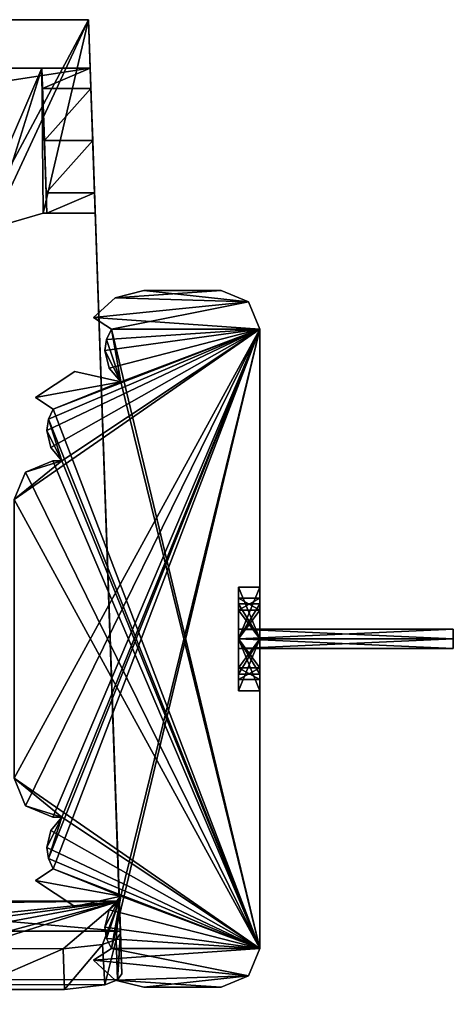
# Model space of a CAD drawing. Header units: millimetres. Extents: x -294 to 294, y -42 to 416.
# Tile 364 of 364: x 272 to 294, y 363 to 414. Entities that reach past the tile are written whole.
import ezdxf

# ---------------------------------------------------------------- set-up
doc = ezdxf.new("R2010")
doc.units = ezdxf.units.MM
doc.header["$LTSCALE"] = 65.185185
for name, color, linetype in [('2720', 7, 'CONTINUOUS'), ('2750', 7, 'CONTINUOUS'), ('2752', 7, 'CONTINUOUS'), ('2753', 7, 'CONTINUOUS'), ('2761', 7, 'CONTINUOUS'), ('2778', 7, 'CONTINUOUS'), ('2779', 7, 'CONTINUOUS'), ('2780', 7, 'CONTINUOUS'), ('2781', 7, 'CONTINUOUS'), ('2782', 7, 'CONTINUOUS'), ('2840', 7, 'CONTINUOUS'), ('2841', 7, 'CONTINUOUS'), ('2842', 7, 'CONTINUOUS'), ('2843', 7, 'CONTINUOUS'), ('2844', 7, 'CONTINUOUS'), ('2860', 7, 'CONTINUOUS'), ('3390', 7, 'CONTINUOUS'), ('3391', 7, 'CONTINUOUS'), ('3392', 7, 'CONTINUOUS'), ('3393', 7, 'CONTINUOUS'), ('3394', 7, 'CONTINUOUS'), ('3395', 7, 'CONTINUOUS'), ('3396', 7, 'CONTINUOUS'), ('3397', 7, 'CONTINUOUS'), ('3419', 7, 'CONTINUOUS'), ('3420', 7, 'CONTINUOUS'), ('3421', 7, 'CONTINUOUS'), ('3422', 7, 'CONTINUOUS'), ('3423', 7, 'CONTINUOUS'), ('3424', 7, 'CONTINUOUS'), ('3425', 7, 'CONTINUOUS'), ('3426', 7, 'CONTINUOUS'), ('3427', 7, 'CONTINUOUS'), ('3428', 7, 'CONTINUOUS'), ('3429', 7, 'CONTINUOUS'), ('3430', 7, 'CONTINUOUS'), ('3431', 7, 'CONTINUOUS'), ('3432', 7, 'CONTINUOUS'), ('3433', 7, 'CONTINUOUS'), ('3434', 7, 'CONTINUOUS'), ('3435', 7, 'CONTINUOUS'), ('3436', 7, 'CONTINUOUS'), ('3437', 7, 'CONTINUOUS'), ('3438', 7, 'CONTINUOUS'), ('3439', 7, 'CONTINUOUS'), ('3440', 7, 'CONTINUOUS'), ('3441', 7, 'CONTINUOUS'), ('3442', 7, 'CONTINUOUS'), ('3443', 7, 'CONTINUOUS'), ('3444', 7, 'CONTINUOUS'), ('3445', 7, 'CONTINUOUS'), ('3446', 7, 'CONTINUOUS'), ('3447', 7, 'CONTINUOUS'), ('3448', 7, 'CONTINUOUS'), ('3449', 7, 'CONTINUOUS'), ('3450', 7, 'CONTINUOUS'), ('3451', 7, 'CONTINUOUS'), ('3452', 7, 'CONTINUOUS'), ('3453', 7, 'CONTINUOUS')]:
    doc.layers.add(name, color=color, linetype=linetype)

msp = doc.modelspace()

# ---------------------------------------------------------------- linework, layer by layer
at = {"layer": '2720', "linetype": 'Continuous'}
for points in [[(272.737, 411.5, -359.237), (268.3, 411.5, -359.237), (268.3, 401.179, -359.597), (272.737, 411.5, -359.237)], [(270.144, 403.236, -359.525), (272.737, 411.5, -359.237), (268.3, 401.179, -359.597), (270.144, 403.236, -359.525)], [(272.8, 404, -359.498), (272.737, 411.5, -359.237), (270.144, 403.236, -359.525), (272.8, 404, -359.498)], [(272.998, 404, -359.498), (272.737, 411.5, -359.237), (272.8, 404, -359.498), (272.998, 404, -359.498)]]:
    msp.add_3dface(points, dxfattribs=at)
at = {"layer": '2750', "linetype": 'Continuous'}
for points in [[(275.237, 411.5, -6.291), (0, 411.5, -7.252), (245.139, 411.5, -17.736), (275.237, 411.5, -6.291)], [(266, 411.5, -31.453), (275.237, 411.5, -6.291), (245.139, 411.5, -17.736), (266, 411.5, -31.453)], [(268.3, 411.5, -57.5), (275.237, 411.5, -6.291), (266, 411.5, -31.453), (268.3, 411.5, -57.5)], [(268.3, 411.5, -359.237), (272.737, 411.5, -359.237), (268.3, 411.5, -259.5), (268.3, 411.5, -359.237)], [(272.737, 411.5, -359.237), (272.737, 411.5, -319.5), (268.3, 411.5, -57.5), (272.737, 411.5, -359.237)], [(268.3, 411.5, -259.5), (272.737, 411.5, -359.237), (268.3, 411.5, -142.5), (268.3, 411.5, -259.5)], [(268.3, 411.5, -142.5), (272.737, 411.5, -359.237), (268.3, 411.5, -57.5), (268.3, 411.5, -142.5)], [(275.237, 411.5, -319.5), (275.237, 411.5, -6.291), (268.3, 411.5, -57.5), (275.237, 411.5, -319.5)], [(272.737, 411.5, -319.5), (275.237, 411.5, -319.5), (268.3, 411.5, -57.5), (272.737, 411.5, -319.5)]]:
    msp.add_3dface(points, dxfattribs=at)
at = {"layer": '2752', "linetype": 'Continuous'}
for points in [[(0, 411.5, -7.252), (275.237, 411.5, -6.291), (0, 369.18, -5.775), (0, 411.5, -7.252)], [(0, 369.18, -5.775), (275.237, 411.5, -6.291), (276.74, 368.446, -4.782), (0, 369.18, -5.775)]]:
    msp.add_3dface(points, dxfattribs=at)
at = {"layer": '2753', "linetype": 'Continuous'}
for points in [[(0, 369.18, -5.775), (276.74, 368.446, -4.782), (0, 365.545, -19.34), (0, 369.18, -5.775)], [(0, 365.545, -19.34), (276.74, 368.446, -4.782), (239.58, 364.671, -19.371), (0, 365.545, -19.34)], [(239.58, 364.671, -19.371), (276.74, 368.446, -4.782), (244.799, 364.139, -21.288), (239.58, 364.671, -19.371)], [(244.799, 364.139, -21.288), (276.74, 368.446, -4.782), (248.243, 363.122, -25.035), (244.799, 364.139, -21.288)], [(248.243, 363.122, -25.035), (276.74, 368.446, -4.782), (266.898, 365.784, -14.849), (248.243, 363.122, -25.035)], [(266.898, 365.784, -14.849), (276.74, 368.446, -4.782), (268.99, 366.007, -13.99), (266.898, 365.784, -14.849)], [(268.99, 366.007, -13.99), (276.74, 368.446, -4.782), (273.834, 365.994, -13.973), (268.99, 366.007, -13.99)], [(273.834, 365.994, -13.973), (276.74, 368.446, -4.782), (275.877, 366.206, -13.154), (273.834, 365.994, -13.973)], [(275.877, 366.206, -13.154), (276.74, 368.446, -4.782), (276.572, 366.475, -12.139), (275.877, 366.206, -13.154)], [(276.572, 366.475, -12.139), (276.74, 368.446, -4.782), (276.798, 366.787, -10.973), (276.572, 366.475, -12.139)]]:
    msp.add_3dface(points, dxfattribs=at)
at = {"layer": '2761', "linetype": 'Continuous'}
for points in [[(275.149, 414, -361.649), (268.3, 401.179, -362.097), (253.151, 414, -361.649), (275.149, 414, -361.649)], [(270.144, 403.236, -362.025), (268.3, 401.179, -362.097), (275.149, 414, -361.649), (270.144, 403.236, -362.025)], [(272.8, 404, -361.998), (270.144, 403.236, -362.025), (275.149, 414, -361.649), (272.8, 404, -361.998)], [(275.498, 404, -361.998), (272.8, 404, -361.998), (275.149, 414, -361.649), (275.498, 404, -361.998)]]:
    msp.add_3dface(points, dxfattribs=at)
at = {"layer": '2778', "linetype": 'Continuous'}
for points in [[(-275.149, 414, -4.351), (275.149, 414, -4.351), (-241.158, 414, -19.149), (-275.149, 414, -4.351)], [(-241.158, 414, -19.149), (275.149, 414, -4.351), (241.158, 414, -19.149), (-241.158, 414, -19.149)], [(241.158, 414, -19.149), (275.149, 414, -4.351), (249.644, 414, -22.666), (241.158, 414, -19.149)], [(275.149, 414, -4.351), (253.151, 414, -31.142), (249.644, 414, -22.666), (275.149, 414, -4.351)], [(275.149, 414, -361.649), (253.151, 414, -361.649), (256.559, 414, -350.1), (275.149, 414, -361.649)], [(253.151, 414, -176.3), (253.151, 414, -31.142), (275.149, 414, -4.351), (253.151, 414, -176.3)], [(253.151, 414, -176.3), (275.149, 414, -4.351), (256.559, 414, -176.3), (253.151, 414, -176.3)], [(275.149, 414, -361.649), (256.559, 414, -350.1), (275.149, 414, -4.351), (275.149, 414, -361.649)], [(256.559, 414, -350.1), (256.559, 414, -346.7), (275.149, 414, -4.351), (256.559, 414, -350.1)], [(275.149, 414, -4.351), (256.559, 414, -346.7), (256.559, 414, -307.5), (275.149, 414, -4.351)], [(256.559, 414, -264.9), (256.559, 414, -261.5), (275.149, 414, -4.351), (256.559, 414, -264.9)], [(256.559, 414, -264.9), (275.149, 414, -4.351), (256.559, 414, -304.1), (256.559, 414, -264.9)], [(275.149, 414, -4.351), (256.559, 414, -261.5), (256.559, 414, -222.3), (275.149, 414, -4.351)], [(256.559, 414, -176.3), (275.149, 414, -4.351), (256.559, 414, -179.7), (256.559, 414, -176.3)], [(256.559, 414, -179.7), (275.149, 414, -4.351), (256.559, 414, -218.9), (256.559, 414, -179.7)], [(256.559, 414, -218.9), (275.149, 414, -4.351), (256.559, 414, -222.3), (256.559, 414, -218.9)], [(256.559, 414, -304.1), (275.149, 414, -4.351), (256.559, 414, -307.5), (256.559, 414, -304.1)]]:
    msp.add_3dface(points, dxfattribs=at)
at = {"layer": '2779', "linetype": 'Continuous'}
for points in [[(-275.149, 414, -4.351), (-276.794, 366.908, -2.706), (276.794, 366.908, -2.706), (-275.149, 414, -4.351)], [(275.149, 414, -4.351), (-275.149, 414, -4.351), (276.794, 366.908, -2.706), (275.149, 414, -4.351)]]:
    msp.add_3dface(points, dxfattribs=at)
at = {"layer": '2780', "linetype": 'Continuous'}
for points in [[(275.237, 411.5, -6.291), (275.237, 411.5, -319.5), (275.149, 414, -4.351), (275.237, 411.5, -6.291)], [(276.74, 368.446, -4.782), (275.237, 411.5, -6.291), (275.149, 414, -4.351), (276.74, 368.446, -4.782)], [(275.237, 411.5, -319.5), (275.149, 414, -361.649), (275.149, 414, -4.351), (275.237, 411.5, -319.5)], [(275.149, 414, -361.649), (275.237, 411.5, -319.5), (275.273, 410.452, -322.562), (275.149, 414, -361.649)], [(276.74, 368.446, -4.782), (275.149, 414, -4.351), (276.794, 366.908, -2.706), (276.74, 368.446, -4.782)], [(275.498, 404, -361.998), (275.149, 414, -361.649), (275.498, 404, -329.182), (275.498, 404, -361.998)], [(275.498, 404, -329.182), (275.149, 414, -361.649), (275.273, 410.452, -322.562), (275.498, 404, -329.182)], [(275.367, 407.75, -324.341), (275.498, 404, -329.182), (275.273, 410.452, -322.562), (275.367, 407.75, -324.341)], [(275.462, 405.048, -326.12), (275.498, 404, -329.182), (275.367, 407.75, -324.341), (275.462, 405.048, -326.12)], [(276.798, 366.787, -10.973), (276.74, 368.446, -4.782), (276.871, 364.693, -10.973), (276.798, 366.787, -10.973)], [(276.74, 368.446, -4.782), (276.794, 366.908, -2.706), (276.871, 364.693, -10.973), (276.74, 368.446, -4.782)]]:
    msp.add_3dface(points, dxfattribs=at)
at = {"layer": '2781', "linetype": 'Continuous'}
for points in [[(275.877, 366.206, -13.154), (276.572, 366.475, -12.139), (275.993, 364.12, -13.112), (275.877, 366.206, -13.154)], [(275.993, 364.12, -13.112), (276.572, 366.475, -12.139), (276.645, 364.38, -12.14), (275.993, 364.12, -13.112)], [(276.572, 366.475, -12.139), (276.798, 366.787, -10.973), (276.645, 364.38, -12.14), (276.572, 366.475, -12.139)], [(276.798, 366.787, -10.973), (276.871, 364.693, -10.973), (276.645, 364.38, -12.14), (276.798, 366.787, -10.973)], [(273.834, 365.994, -13.973), (275.877, 366.206, -13.154), (273.908, 363.889, -13.972), (273.834, 365.994, -13.973)], [(273.908, 363.889, -13.972), (275.877, 366.206, -13.154), (275.993, 364.12, -13.112), (273.908, 363.889, -13.972)]]:
    msp.add_3dface(points, dxfattribs=at)
at = {"layer": '2782', "linetype": 'Continuous'}
for points in [[(268.99, 366.007, -13.99), (273.834, 365.994, -13.973), (268.99, 363.885, -13.99), (268.99, 366.007, -13.99)], [(273.834, 365.994, -13.973), (273.908, 363.889, -13.972), (268.99, 363.885, -13.99), (273.834, 365.994, -13.973)]]:
    msp.add_3dface(points, dxfattribs=at)
at = {"layer": '2840', "linetype": 'Continuous'}
for points in [[(272.8, 404, -359.498), (270.144, 403.236, -359.525), (272.8, 404, -361.998), (272.8, 404, -359.498)], [(270.144, 403.236, -359.525), (270.144, 403.236, -362.025), (272.8, 404, -361.998), (270.144, 403.236, -359.525)]]:
    msp.add_3dface(points, dxfattribs=at)
at = {"layer": '2841', "linetype": 'Continuous'}
for points in [[(272.998, 404, -359.498), (272.8, 404, -359.498), (272.8, 404, -361.998), (272.998, 404, -359.498)], [(272.998, 404, -359.498), (272.8, 404, -361.998), (275.498, 404, -329.182), (272.998, 404, -359.498)], [(272.8, 404, -361.998), (275.498, 404, -361.998), (275.498, 404, -329.182), (272.8, 404, -361.998)], [(272.998, 404, -359.498), (275.498, 404, -329.182), (272.998, 404, -329.182), (272.998, 404, -359.498)]]:
    msp.add_3dface(points, dxfattribs=at)
at = {"layer": '2842', "linetype": 'Continuous'}
for points in [[(272.737, 411.5, -359.237), (272.998, 404, -359.498), (272.998, 404, -329.182), (272.737, 411.5, -359.237)], [(272.737, 411.5, -319.5), (272.737, 411.5, -359.237), (272.773, 410.452, -322.562), (272.737, 411.5, -319.5)], [(272.737, 411.5, -359.237), (272.998, 404, -329.182), (272.962, 405.048, -326.12), (272.737, 411.5, -359.237)], [(272.867, 407.75, -324.341), (272.737, 411.5, -359.237), (272.962, 405.048, -326.12), (272.867, 407.75, -324.341)], [(272.737, 411.5, -359.237), (272.867, 407.75, -324.341), (272.773, 410.452, -322.562), (272.737, 411.5, -359.237)]]:
    msp.add_3dface(points, dxfattribs=at)
at = {"layer": '2843', "linetype": 'Continuous'}
for points in [[(275.367, 407.75, -324.341), (272.867, 407.75, -324.341), (272.962, 405.048, -326.12), (275.367, 407.75, -324.341)], [(275.462, 405.048, -326.12), (275.367, 407.75, -324.341), (272.962, 405.048, -326.12), (275.462, 405.048, -326.12)], [(272.998, 404, -329.182), (275.462, 405.048, -326.12), (272.962, 405.048, -326.12), (272.998, 404, -329.182)], [(275.498, 404, -329.182), (275.462, 405.048, -326.12), (272.998, 404, -329.182), (275.498, 404, -329.182)]]:
    msp.add_3dface(points, dxfattribs=at)
at = {"layer": '2844', "linetype": 'Continuous'}
for points in [[(275.237, 411.5, -319.5), (272.737, 411.5, -319.5), (272.773, 410.452, -322.562), (275.237, 411.5, -319.5)], [(275.273, 410.452, -322.562), (275.237, 411.5, -319.5), (272.773, 410.452, -322.562), (275.273, 410.452, -322.562)], [(272.867, 407.75, -324.341), (275.273, 410.452, -322.562), (272.773, 410.452, -322.562), (272.867, 407.75, -324.341)], [(275.367, 407.75, -324.341), (275.273, 410.452, -322.562), (272.867, 407.75, -324.341), (275.367, 407.75, -324.341)]]:
    msp.add_3dface(points, dxfattribs=at)
at = {"layer": '2860', "linetype": 'Continuous'}
for points in [[(276.794, 366.908, -2.706), (-276.794, 366.908, -2.706), (276.645, 364.38, -12.14), (276.794, 366.908, -2.706)], [(-276.794, 366.908, -2.706), (273.908, 363.889, -13.972), (275.993, 364.12, -13.112), (-276.794, 366.908, -2.706)], [(273.908, 363.889, -13.972), (-276.794, 366.908, -2.706), (268.99, 363.885, -13.99), (273.908, 363.889, -13.972)], [(-276.794, 366.908, -2.706), (275.993, 364.12, -13.112), (276.645, 364.38, -12.14), (-276.794, 366.908, -2.706)], [(276.871, 364.693, -10.973), (276.794, 366.908, -2.706), (276.645, 364.38, -12.14), (276.871, 364.693, -10.973)]]:
    msp.add_3dface(points, dxfattribs=at)
at = {"layer": '3390', "linetype": 'Continuous'}
for points in [[(278, 400, -17), (276.53, 399.629, -17), (282, 400, -17), (278, 400, -17)], [(282, 400, -17), (276.53, 399.629, -17), (283.414, 399.414, -17), (282, 400, -17)], [(276.53, 399.629, -17), (275.411, 398.605, -17), (283.414, 399.414, -17), (276.53, 399.629, -17)], [(275.411, 398.605, -17), (276.33, 398, -17), (283.414, 399.414, -17), (275.411, 398.605, -17)], [(283.414, 399.414, -17), (276.33, 398, -17), (284, 398, -17), (283.414, 399.414, -17)], [(271.3, 374.8, -17), (271.886, 373.386, -17), (284, 398, -17), (271.3, 374.8, -17)], [(271.3, 389.2, -17), (271.3, 374.8, -17), (284, 398, -17), (271.3, 389.2, -17)], [(273.768, 391.2, -17), (271.3, 389.2, -17), (284, 398, -17), (273.768, 391.2, -17)], [(271.886, 373.386, -17), (273.3, 372.8, -17), (284, 398, -17), (271.886, 373.386, -17)], [(273, 392.776, -17), (273.202, 391.899, -17), (284, 398, -17), (273, 392.776, -17)], [(273.084, 393.35, -17), (273, 392.776, -17), (284, 398, -17), (273.084, 393.35, -17)], [(273.084, 370.65, -17), (273.33, 370.124, -17), (284, 398, -17), (273.084, 370.65, -17)], [(273.768, 372.8, -17), (273.084, 370.65, -17), (284, 398, -17), (273.768, 372.8, -17)], [(273.33, 393.876, -17), (273.084, 393.35, -17), (284, 398, -17), (273.33, 393.876, -17)], [(273.202, 391.899, -17), (273.768, 391.2, -17), (284, 398, -17), (273.202, 391.899, -17)], [(273.3, 372.8, -17), (273.768, 372.8, -17), (284, 398, -17), (273.3, 372.8, -17)], [(273.33, 370.124, -17), (276.824, 368.717, -17), (284, 398, -17), (273.33, 370.124, -17)], [(276.824, 395.283, -17), (273.33, 393.876, -17), (284, 398, -17), (276.824, 395.283, -17)], [(276, 396.9, -17), (276.218, 395.993, -17), (284, 398, -17), (276, 396.9, -17)], [(276.084, 397.474, -17), (276, 396.9, -17), (284, 398, -17), (276.084, 397.474, -17)], [(276.33, 398, -17), (276.084, 397.474, -17), (284, 398, -17), (276.33, 398, -17)], [(276.218, 395.993, -17), (276.824, 395.283, -17), (284, 398, -17), (276.218, 395.993, -17)], [(276.824, 368.717, -17), (276.33, 366, -17), (284, 398, -17), (276.824, 368.717, -17)], [(284, 398, -17), (276.33, 366, -17), (284, 366, -17), (284, 398, -17)], [(274.446, 395.826, -17), (272.411, 394.481, -17), (276.824, 395.283, -17), (274.446, 395.826, -17)], [(272.411, 394.481, -17), (273.33, 393.876, -17), (276.824, 395.283, -17), (272.411, 394.481, -17)], [(271.886, 390.614, -17), (271.3, 389.2, -17), (273.768, 391.2, -17), (271.886, 390.614, -17)], [(273.3, 391.2, -17), (271.886, 390.614, -17), (273.768, 391.2, -17), (273.3, 391.2, -17)], [(273, 371.224, -17), (273.084, 370.65, -17), (273.768, 372.8, -17), (273, 371.224, -17)], [(273.202, 372.101, -17), (273, 371.224, -17), (273.768, 372.8, -17), (273.202, 372.101, -17)], [(272.411, 369.519, -17), (276.824, 368.717, -17), (273.33, 370.124, -17), (272.411, 369.519, -17)], [(274.446, 368.174, -17), (276.824, 368.717, -17), (272.411, 369.519, -17), (274.446, 368.174, -17)], [(276, 367.1, -17), (276.084, 366.526, -17), (276.824, 368.717, -17), (276, 367.1, -17)], [(276.218, 368.007, -17), (276, 367.1, -17), (276.824, 368.717, -17), (276.218, 368.007, -17)], [(276.084, 366.526, -17), (276.33, 366, -17), (276.824, 368.717, -17), (276.084, 366.526, -17)], [(276.33, 366, -17), (275.411, 365.395, -17), (284, 366, -17), (276.33, 366, -17)], [(284, 366, -17), (275.411, 365.395, -17), (283.414, 364.586, -17), (284, 366, -17)], [(283.414, 364.586, -17), (275.411, 365.395, -17), (276.53, 364.371, -17), (283.414, 364.586, -17)], [(278, 364, -17), (283.414, 364.586, -17), (276.53, 364.371, -17), (278, 364, -17)], [(282, 364, -17), (283.414, 364.586, -17), (278, 364, -17), (282, 364, -17)]]:
    msp.add_3dface(points, dxfattribs=at)
at = {"layer": '3391', "linetype": 'Continuous'}
for points in [[(275.411, 365.395, -17), (276.33, 366, -17), (276.33, 366, -317), (275.411, 365.395, -17)], [(275.411, 365.395, -317), (275.411, 365.395, -17), (276.33, 366, -317), (275.411, 365.395, -317)]]:
    msp.add_3dface(points, dxfattribs=at)
at = {"layer": '3392', "linetype": 'Continuous'}
for points in [[(276.218, 368.007, -17), (276.824, 368.717, -17), (276.218, 368.007, -317), (276.218, 368.007, -17)], [(276.218, 368.007, -317), (276.824, 368.717, -17), (276.824, 368.717, -317), (276.218, 368.007, -317)], [(276, 367.1, -17), (276.218, 368.007, -17), (276, 367.1, -317), (276, 367.1, -17)], [(276, 367.1, -317), (276.218, 368.007, -17), (276.218, 368.007, -317), (276, 367.1, -317)], [(276.084, 366.526, -17), (276, 367.1, -17), (276.084, 366.526, -317), (276.084, 366.526, -17)], [(276.084, 366.526, -317), (276, 367.1, -17), (276, 367.1, -317), (276.084, 366.526, -317)], [(276.33, 366, -17), (276.084, 366.526, -17), (276.33, 366, -317), (276.33, 366, -17)], [(276.33, 366, -317), (276.084, 366.526, -17), (276.084, 366.526, -317), (276.33, 366, -317)]]:
    msp.add_3dface(points, dxfattribs=at)
at = {"layer": '3393', "linetype": 'Continuous'}
for points in [[(274.446, 368.174, -17), (272.411, 369.519, -17), (274.446, 368.174, -317), (274.446, 368.174, -17)], [(272.411, 369.519, -17), (272.411, 369.519, -317), (274.446, 368.174, -317), (272.411, 369.519, -17)], [(276.824, 368.717, -17), (274.446, 368.174, -17), (276.824, 368.717, -317), (276.824, 368.717, -17)], [(276.824, 368.717, -317), (274.446, 368.174, -17), (274.446, 368.174, -317), (276.824, 368.717, -317)]]:
    msp.add_3dface(points, dxfattribs=at)
at = {"layer": '3394', "linetype": 'Continuous'}
for points in [[(272.411, 369.519, -17), (273.33, 370.124, -17), (273.33, 370.124, -317), (272.411, 369.519, -17)], [(272.411, 369.519, -317), (272.411, 369.519, -17), (273.33, 370.124, -317), (272.411, 369.519, -317)]]:
    msp.add_3dface(points, dxfattribs=at)
at = {"layer": '3395', "linetype": 'Continuous'}
for points in [[(273.202, 372.101, -17), (273.768, 372.8, -17), (273.202, 372.101, -317), (273.202, 372.101, -17)], [(273.768, 372.8, -17), (273.768, 372.8, -317), (273.202, 372.101, -317), (273.768, 372.8, -17)], [(273, 371.224, -17), (273.202, 372.101, -17), (273, 371.224, -317), (273, 371.224, -17)], [(273, 371.224, -317), (273.202, 372.101, -17), (273.202, 372.101, -317), (273, 371.224, -317)], [(273.084, 370.65, -17), (273, 371.224, -17), (273.084, 370.65, -317), (273.084, 370.65, -17)], [(273.084, 370.65, -317), (273, 371.224, -17), (273, 371.224, -317), (273.084, 370.65, -317)], [(273.33, 370.124, -17), (273.084, 370.65, -17), (273.33, 370.124, -317), (273.33, 370.124, -17)], [(273.33, 370.124, -317), (273.084, 370.65, -17), (273.084, 370.65, -317), (273.33, 370.124, -317)]]:
    msp.add_3dface(points, dxfattribs=at)
at = {"layer": '3396', "linetype": 'Continuous'}
for points in [[(273.768, 372.8, -17), (273.3, 372.8, -17), (273.3, 372.8, -317), (273.768, 372.8, -17)], [(273.768, 372.8, -317), (273.768, 372.8, -17), (273.3, 372.8, -317), (273.768, 372.8, -317)]]:
    msp.add_3dface(points, dxfattribs=at)
at = {"layer": '3397', "linetype": 'Continuous'}
for points in [[(271.886, 373.386, -17), (271.3, 374.8, -17), (271.886, 373.386, -317), (271.886, 373.386, -17)], [(271.3, 374.8, -17), (271.3, 374.8, -317), (271.886, 373.386, -317), (271.3, 374.8, -17)], [(273.3, 372.8, -17), (271.886, 373.386, -17), (273.3, 372.8, -317), (273.3, 372.8, -17)], [(273.3, 372.8, -317), (271.886, 373.386, -17), (271.886, 373.386, -317), (273.3, 372.8, -317)]]:
    msp.add_3dface(points, dxfattribs=at)
at = {"layer": '3419', "linetype": 'Continuous'}
for points in [[(278, 400, -317), (283.414, 399.414, -317), (276.53, 399.629, -317), (278, 400, -317)], [(282, 400, -317), (283.414, 399.414, -317), (278, 400, -317), (282, 400, -317)], [(276.53, 399.629, -317), (283.414, 399.414, -317), (275.411, 398.605, -317), (276.53, 399.629, -317)], [(283.414, 399.414, -317), (284, 398, -317), (275.411, 398.605, -317), (283.414, 399.414, -317)], [(275.411, 398.605, -317), (284, 398, -317), (276.33, 398, -317), (275.411, 398.605, -317)], [(276.084, 397.474, -317), (276.33, 398, -317), (276.824, 395.283, -317), (276.084, 397.474, -317)], [(284, 398, -317), (284, 366, -317), (276.33, 398, -317), (284, 398, -317)], [(276.33, 398, -317), (284, 366, -317), (276.824, 395.283, -317), (276.33, 398, -317)], [(276, 396.9, -317), (276.084, 397.474, -317), (276.824, 395.283, -317), (276, 396.9, -317)], [(276.218, 395.993, -317), (276, 396.9, -317), (276.824, 395.283, -317), (276.218, 395.993, -317)], [(274.446, 395.826, -317), (276.824, 395.283, -317), (272.411, 394.481, -317), (274.446, 395.826, -317)], [(272.411, 394.481, -317), (276.824, 395.283, -317), (273.33, 393.876, -317), (272.411, 394.481, -317)], [(276.824, 395.283, -317), (284, 366, -317), (273.33, 393.876, -317), (276.824, 395.283, -317)], [(273.33, 393.876, -317), (284, 366, -317), (273.084, 393.35, -317), (273.33, 393.876, -317)], [(273, 392.776, -317), (273.084, 393.35, -317), (273.768, 391.2, -317), (273, 392.776, -317)], [(273.084, 393.35, -317), (284, 366, -317), (273.768, 391.2, -317), (273.084, 393.35, -317)], [(273.202, 391.899, -317), (273, 392.776, -317), (273.768, 391.2, -317), (273.202, 391.899, -317)], [(273.3, 391.2, -317), (284, 366, -317), (271.886, 390.614, -317), (273.3, 391.2, -317)], [(273.768, 391.2, -317), (284, 366, -317), (273.3, 391.2, -317), (273.768, 391.2, -317)], [(284, 366, -317), (271.3, 389.2, -317), (271.886, 390.614, -317), (284, 366, -317)], [(271.3, 374.8, -317), (271.3, 389.2, -317), (284, 366, -317), (271.3, 374.8, -317)], [(271.3, 374.8, -317), (273.768, 372.8, -317), (271.886, 373.386, -317), (271.3, 374.8, -317)], [(273.768, 372.8, -317), (271.3, 374.8, -317), (284, 366, -317), (273.768, 372.8, -317)], [(273.768, 372.8, -317), (273.3, 372.8, -317), (271.886, 373.386, -317), (273.768, 372.8, -317)], [(273.202, 372.101, -317), (273.768, 372.8, -317), (284, 366, -317), (273.202, 372.101, -317)], [(273, 371.224, -317), (273.202, 372.101, -317), (284, 366, -317), (273, 371.224, -317)], [(273.084, 370.65, -317), (273, 371.224, -317), (284, 366, -317), (273.084, 370.65, -317)], [(273.33, 370.124, -317), (273.084, 370.65, -317), (284, 366, -317), (273.33, 370.124, -317)], [(276.824, 368.717, -317), (272.411, 369.519, -317), (273.33, 370.124, -317), (276.824, 368.717, -317)], [(276.824, 368.717, -317), (273.33, 370.124, -317), (284, 366, -317), (276.824, 368.717, -317)], [(272.411, 369.519, -317), (276.824, 368.717, -317), (274.446, 368.174, -317), (272.411, 369.519, -317)], [(276.218, 368.007, -317), (276.824, 368.717, -317), (284, 366, -317), (276.218, 368.007, -317)], [(276, 367.1, -317), (276.218, 368.007, -317), (284, 366, -317), (276, 367.1, -317)], [(276.084, 366.526, -317), (276, 367.1, -317), (284, 366, -317), (276.084, 366.526, -317)], [(276.33, 366, -317), (276.084, 366.526, -317), (284, 366, -317), (276.33, 366, -317)], [(275.411, 365.395, -317), (276.33, 366, -317), (283.414, 364.586, -317), (275.411, 365.395, -317)], [(276.33, 366, -317), (284, 366, -317), (283.414, 364.586, -317), (276.33, 366, -317)], [(276.53, 364.371, -317), (275.411, 365.395, -317), (283.414, 364.586, -317), (276.53, 364.371, -317)], [(282, 364, -317), (276.53, 364.371, -317), (283.414, 364.586, -317), (282, 364, -317)], [(278, 364, -317), (276.53, 364.371, -317), (282, 364, -317), (278, 364, -317)]]:
    msp.add_3dface(points, dxfattribs=at)
at = {"layer": '3420', "linetype": 'Continuous'}
for points in [[(284, 398, -17), (284, 366, -17), (284, 380.18, -40.953), (284, 398, -17)], [(284, 398, -317), (284, 398, -17), (284, 384.1, -254), (284, 398, -317)], [(284, 398, -17), (284, 382, -221.9), (284, 384.685, -223.451), (284, 398, -17)], [(284, 382, -221.9), (284, 398, -17), (284, 384.684, -70.55), (284, 382, -221.9)], [(284, 384.684, -226.55), (284, 398, -17), (284, 384.685, -223.451), (284, 384.684, -226.55)], [(284, 398, -17), (284, 384.684, -226.55), (284, 383.485, -248.515), (284, 398, -17)], [(284, 382, -39.9), (284, 398, -17), (284, 380.18, -40.953), (284, 382, -39.9)], [(284, 398, -17), (284, 382, -39.9), (284, 383.818, -40.948), (284, 398, -17)], [(284, 383.82, -43.047), (284, 398, -17), (284, 383.818, -40.948), (284, 383.82, -43.047)], [(284, 398, -17), (284, 383.82, -43.047), (284, 382, -65.9), (284, 398, -17)], [(284, 398, -17), (284, 382, -65.9), (284, 384.685, -67.451), (284, 398, -17)], [(284, 384.684, -70.55), (284, 398, -17), (284, 384.685, -67.451), (284, 384.684, -70.55)], [(284, 384.1, -254), (284, 398, -17), (284, 384.1, -250), (284, 384.1, -254)], [(284, 384.1, -250), (284, 398, -17), (284, 383.485, -248.515), (284, 384.1, -250)], [(284, 366, -317), (284, 398, -317), (284, 384.1, -254), (284, 366, -317)], [(284, 382, -72.1), (284, 382, -221.9), (284, 384.684, -70.55), (284, 382, -72.1)], [(284, 384.684, -226.55), (284, 382, -228.1), (284, 382, -247.9), (284, 384.684, -226.55)], [(284, 383.485, -248.515), (284, 384.684, -226.55), (284, 382, -247.9), (284, 383.485, -248.515)], [(284, 383.485, -255.485), (284, 366, -317), (284, 384.1, -254), (284, 383.485, -255.485)], [(284, 383.82, -43.047), (284, 382, -44.1), (284, 382, -65.9), (284, 383.82, -43.047)], [(284, 382, -256.1), (284, 366, -317), (284, 383.485, -255.485), (284, 382, -256.1)], [(284, 366, -317), (284, 379.316, -223.45), (284, 382, -72.1), (284, 366, -317)], [(284, 379.315, -226.549), (284, 366, -317), (284, 382, -228.1), (284, 379.315, -226.549)], [(284, 382, -228.1), (284, 366, -317), (284, 379.9, -250), (284, 382, -228.1)], [(284, 379.315, -70.549), (284, 366, -317), (284, 382, -72.1), (284, 379.315, -70.549)], [(284, 380.515, -255.485), (284, 366, -317), (284, 382, -256.1), (284, 380.515, -255.485)], [(284, 379.316, -223.45), (284, 382, -221.9), (284, 382, -72.1), (284, 379.316, -223.45)], [(284, 382, -247.9), (284, 382, -228.1), (284, 380.515, -248.515), (284, 382, -247.9)], [(284, 380.515, -248.515), (284, 382, -228.1), (284, 379.9, -250), (284, 380.515, -248.515)], [(284, 382, -44.1), (284, 380.182, -43.052), (284, 379.316, -67.45), (284, 382, -44.1)], [(284, 382, -65.9), (284, 382, -44.1), (284, 379.316, -67.45), (284, 382, -65.9)], [(284, 379.9, -254), (284, 366, -317), (284, 380.515, -255.485), (284, 379.9, -254)], [(284, 380.18, -40.953), (284, 366, -317), (284, 380.182, -43.052), (284, 380.18, -40.953)], [(284, 380.182, -43.052), (284, 366, -317), (284, 379.316, -67.45), (284, 380.182, -43.052)], [(284, 366, -17), (284, 366, -317), (284, 380.18, -40.953), (284, 366, -17)], [(284, 366, -317), (284, 379.9, -254), (284, 379.9, -250), (284, 366, -317)], [(284, 379.316, -223.45), (284, 366, -317), (284, 379.315, -226.549), (284, 379.316, -223.45)], [(284, 379.316, -67.45), (284, 366, -317), (284, 379.315, -70.549), (284, 379.316, -67.45)]]:
    msp.add_3dface(points, dxfattribs=at)
at = {"layer": '3421', "linetype": 'Continuous'}
for points in [[(284, 366, -17), (283.414, 364.586, -17), (284, 366, -317), (284, 366, -17)], [(284, 366, -317), (283.414, 364.586, -17), (283.414, 364.586, -317), (284, 366, -317)], [(283.414, 364.586, -17), (282, 364, -17), (283.414, 364.586, -317), (283.414, 364.586, -17)], [(282, 364, -17), (282, 364, -317), (283.414, 364.586, -317), (282, 364, -17)]]:
    msp.add_3dface(points, dxfattribs=at)
at = {"layer": '3422', "linetype": 'Continuous'}
for points in [[(282, 364, -17), (278, 364, -17), (278, 364, -317), (282, 364, -17)], [(282, 364, -17), (278, 364, -317), (282, 364, -317), (282, 364, -17)]]:
    msp.add_3dface(points, dxfattribs=at)
at = {"layer": '3423', "linetype": 'Continuous'}
for points in [[(276.53, 364.371, -17), (275.411, 365.395, -17), (276.53, 364.371, -317), (276.53, 364.371, -17)], [(275.411, 365.395, -17), (275.411, 365.395, -317), (276.53, 364.371, -317), (275.411, 365.395, -17)], [(278, 364, -17), (276.53, 364.371, -17), (278, 364, -317), (278, 364, -17)], [(276.53, 364.371, -17), (276.53, 364.371, -317), (278, 364, -317), (276.53, 364.371, -17)]]:
    msp.add_3dface(points, dxfattribs=at)
at = {"layer": '3424', "linetype": 'Continuous'}
for points in [[(282, 400, -17), (283.414, 399.414, -17), (282, 400, -317), (282, 400, -17)], [(283.414, 399.414, -17), (283.414, 399.414, -317), (282, 400, -317), (283.414, 399.414, -17)], [(283.414, 399.414, -17), (284, 398, -17), (283.414, 399.414, -317), (283.414, 399.414, -17)], [(284, 398, -17), (284, 398, -317), (283.414, 399.414, -317), (284, 398, -17)]]:
    msp.add_3dface(points, dxfattribs=at)
at = {"layer": '3425', "linetype": 'Continuous'}
for points in [[(278, 400, -17), (282, 400, -17), (282, 400, -317), (278, 400, -17)], [(278, 400, -17), (282, 400, -317), (278, 400, -317), (278, 400, -17)]]:
    msp.add_3dface(points, dxfattribs=at)
at = {"layer": '3426', "linetype": 'Continuous'}
for points in [[(276.53, 399.629, -17), (278, 400, -17), (276.53, 399.629, -317), (276.53, 399.629, -17)], [(278, 400, -17), (278, 400, -317), (276.53, 399.629, -317), (278, 400, -17)], [(275.411, 398.605, -17), (276.53, 399.629, -17), (275.411, 398.605, -317), (275.411, 398.605, -17)], [(276.53, 399.629, -17), (276.53, 399.629, -317), (275.411, 398.605, -317), (276.53, 399.629, -17)]]:
    msp.add_3dface(points, dxfattribs=at)
at = {"layer": '3427', "linetype": 'Continuous'}
for points in [[(276.33, 398, -17), (275.411, 398.605, -17), (275.411, 398.605, -317), (276.33, 398, -17)], [(276.33, 398, -17), (275.411, 398.605, -317), (276.33, 398, -317), (276.33, 398, -17)]]:
    msp.add_3dface(points, dxfattribs=at)
at = {"layer": '3428', "linetype": 'Continuous'}
for points in [[(276.084, 397.474, -17), (276.33, 398, -17), (276.084, 397.474, -317), (276.084, 397.474, -17)], [(276.33, 398, -17), (276.33, 398, -317), (276.084, 397.474, -317), (276.33, 398, -17)], [(276, 396.9, -17), (276.084, 397.474, -17), (276, 396.9, -317), (276, 396.9, -17)], [(276.084, 397.474, -17), (276.084, 397.474, -317), (276, 396.9, -317), (276.084, 397.474, -17)], [(276.218, 395.993, -17), (276, 396.9, -17), (276.218, 395.993, -317), (276.218, 395.993, -17)], [(276, 396.9, -17), (276, 396.9, -317), (276.218, 395.993, -317), (276, 396.9, -17)], [(276.824, 395.283, -17), (276.218, 395.993, -17), (276.824, 395.283, -317), (276.824, 395.283, -17)], [(276.218, 395.993, -17), (276.218, 395.993, -317), (276.824, 395.283, -317), (276.218, 395.993, -17)]]:
    msp.add_3dface(points, dxfattribs=at)
at = {"layer": '3429', "linetype": 'Continuous'}
for points in [[(272.411, 394.481, -17), (274.446, 395.826, -17), (272.411, 394.481, -317), (272.411, 394.481, -17)], [(274.446, 395.826, -17), (274.446, 395.826, -317), (272.411, 394.481, -317), (274.446, 395.826, -17)], [(274.446, 395.826, -17), (276.824, 395.283, -17), (274.446, 395.826, -317), (274.446, 395.826, -17)], [(276.824, 395.283, -17), (276.824, 395.283, -317), (274.446, 395.826, -317), (276.824, 395.283, -17)]]:
    msp.add_3dface(points, dxfattribs=at)
at = {"layer": '3430', "linetype": 'Continuous'}
for points in [[(273.33, 393.876, -17), (272.411, 394.481, -17), (272.411, 394.481, -317), (273.33, 393.876, -17)], [(273.33, 393.876, -17), (272.411, 394.481, -317), (273.33, 393.876, -317), (273.33, 393.876, -17)]]:
    msp.add_3dface(points, dxfattribs=at)
at = {"layer": '3431', "linetype": 'Continuous'}
for points in [[(273.084, 393.35, -17), (273.33, 393.876, -17), (273.084, 393.35, -317), (273.084, 393.35, -17)], [(273.33, 393.876, -17), (273.33, 393.876, -317), (273.084, 393.35, -317), (273.33, 393.876, -17)], [(273, 392.776, -17), (273.084, 393.35, -17), (273, 392.776, -317), (273, 392.776, -17)], [(273.084, 393.35, -17), (273.084, 393.35, -317), (273, 392.776, -317), (273.084, 393.35, -17)], [(273.202, 391.899, -17), (273, 392.776, -17), (273.202, 391.899, -317), (273.202, 391.899, -17)], [(273, 392.776, -17), (273, 392.776, -317), (273.202, 391.899, -317), (273, 392.776, -17)], [(273.768, 391.2, -17), (273.202, 391.899, -17), (273.768, 391.2, -317), (273.768, 391.2, -17)], [(273.202, 391.899, -17), (273.202, 391.899, -317), (273.768, 391.2, -317), (273.202, 391.899, -17)]]:
    msp.add_3dface(points, dxfattribs=at)
at = {"layer": '3432', "linetype": 'Continuous'}
for points in [[(273.3, 391.2, -17), (273.768, 391.2, -17), (273.768, 391.2, -317), (273.3, 391.2, -17)], [(273.3, 391.2, -17), (273.768, 391.2, -317), (273.3, 391.2, -317), (273.3, 391.2, -17)]]:
    msp.add_3dface(points, dxfattribs=at)
at = {"layer": '3433', "linetype": 'Continuous'}
for points in [[(271.886, 390.614, -17), (273.3, 391.2, -17), (271.886, 390.614, -317), (271.886, 390.614, -17)], [(273.3, 391.2, -17), (273.3, 391.2, -317), (271.886, 390.614, -317), (273.3, 391.2, -17)], [(271.3, 389.2, -17), (271.886, 390.614, -17), (271.3, 389.2, -317), (271.3, 389.2, -17)], [(271.3, 389.2, -317), (271.886, 390.614, -17), (271.886, 390.614, -317), (271.3, 389.2, -317)]]:
    msp.add_3dface(points, dxfattribs=at)
at = {"layer": '3434', "linetype": 'Continuous'}
for points in [[(284, 382, -221.9), (284, 379.316, -223.45), (282.9, 382, -221.9), (284, 382, -221.9)], [(282.9, 382, -221.9), (284, 379.316, -223.45), (282.9, 379.315, -223.451), (282.9, 382, -221.9)], [(284, 379.315, -226.549), (284, 382, -228.1), (282.9, 379.316, -226.55), (284, 379.315, -226.549)], [(284, 382, -228.1), (282.9, 382, -228.1), (282.9, 379.316, -226.55), (284, 382, -228.1)], [(284, 379.316, -223.45), (284, 379.315, -226.549), (282.9, 379.315, -223.451), (284, 379.316, -223.45)], [(282.9, 379.315, -223.451), (284, 379.315, -226.549), (282.9, 379.316, -226.55), (282.9, 379.315, -223.451)]]:
    msp.add_3dface(points, dxfattribs=at)
at = {"layer": '3435', "linetype": 'Continuous'}
for points in [[(282.9, 379.316, -226.55), (282.9, 382, -228.1), (282.9, 384.685, -226.549), (282.9, 379.316, -226.55)], [(282.9, 379.315, -223.451), (282.9, 379.316, -226.55), (282.9, 384.685, -226.549), (282.9, 379.315, -223.451)], [(282.9, 384.684, -223.45), (282.9, 379.315, -223.451), (282.9, 384.685, -226.549), (282.9, 384.684, -223.45)], [(282.9, 382, -221.9), (282.9, 379.315, -223.451), (282.9, 384.684, -223.45), (282.9, 382, -221.9)]]:
    msp.add_3dface(points, dxfattribs=at)
at = {"layer": '3436', "linetype": 'Continuous'}
for points in [[(282.9, 382, -39.9), (282.9, 380.182, -40.948), (282.9, 383.82, -40.953), (282.9, 382, -39.9)], [(282.9, 383.82, -40.953), (282.9, 380.182, -40.948), (282.9, 382, -41.5), (282.9, 383.82, -40.953)], [(282.9, 383.818, -43.052), (282.9, 383.82, -40.953), (282.9, 382, -42.5), (282.9, 383.818, -43.052)], [(282.9, 382, -42.5), (282.9, 383.82, -40.953), (282.9, 382.5, -42.001), (282.9, 382, -42.5)], [(282.9, 382.5, -42.001), (282.9, 383.82, -40.953), (282.9, 382, -41.5), (282.9, 382.5, -42.001)], [(282.9, 380.18, -43.047), (282.9, 382, -44.1), (282.9, 383.818, -43.052), (282.9, 380.18, -43.047)], [(282.9, 380.18, -43.047), (282.9, 383.818, -43.052), (282.9, 382, -42.5), (282.9, 380.18, -43.047)], [(282.9, 380.182, -40.948), (282.9, 380.18, -43.047), (282.9, 382, -41.5), (282.9, 380.182, -40.948)], [(282.9, 380.18, -43.047), (282.9, 382, -42.5), (282.9, 381.5, -41.999), (282.9, 380.18, -43.047)], [(282.9, 382, -41.5), (282.9, 380.18, -43.047), (282.9, 381.5, -41.999), (282.9, 382, -41.5)]]:
    msp.add_3dface(points, dxfattribs=at)
at = {"layer": '3437', "linetype": 'Continuous'}
for points in [[(282.9, 379.316, -70.55), (282.9, 382, -72.1), (282.9, 384.685, -70.549), (282.9, 379.316, -70.55)], [(282.9, 379.315, -67.451), (282.9, 379.316, -70.55), (282.9, 384.685, -70.549), (282.9, 379.315, -67.451)], [(282.9, 384.684, -67.45), (282.9, 379.315, -67.451), (282.9, 384.685, -70.549), (282.9, 384.684, -67.45)], [(282.9, 382, -65.9), (282.9, 379.315, -67.451), (282.9, 384.684, -67.45), (282.9, 382, -65.9)]]:
    msp.add_3dface(points, dxfattribs=at)
at = {"layer": '3438', "linetype": 'Continuous'}
for points in [[(282.9, 383.485, -255.485), (282.9, 384.1, -254), (282.9, 380.515, -255.485), (282.9, 383.485, -255.485)], [(282.9, 380.515, -255.485), (282.9, 384.1, -254), (282.9, 379.9, -254), (282.9, 380.515, -255.485)], [(282.9, 379.9, -254), (282.9, 384.1, -254), (282.9, 382, -253.5), (282.9, 379.9, -254)], [(282.9, 384.1, -254), (282.9, 384.1, -250), (282.9, 382.5, -253.001), (282.9, 384.1, -254)], [(282.9, 382, -253.5), (282.9, 384.1, -254), (282.9, 382.5, -253.001), (282.9, 382, -253.5)], [(282.9, 379.9, -250), (282.9, 379.9, -254), (282.9, 384.1, -250), (282.9, 379.9, -250)], [(282.9, 384.1, -250), (282.9, 379.9, -254), (282.9, 382, -252.5), (282.9, 384.1, -250)], [(282.9, 383.485, -248.515), (282.9, 379.9, -250), (282.9, 384.1, -250), (282.9, 383.485, -248.515)], [(282.9, 382.5, -253.001), (282.9, 384.1, -250), (282.9, 382, -252.5), (282.9, 382.5, -253.001)], [(282.9, 382, -256.1), (282.9, 383.485, -255.485), (282.9, 380.515, -255.485), (282.9, 382, -256.1)], [(282.9, 380.515, -248.515), (282.9, 379.9, -250), (282.9, 383.485, -248.515), (282.9, 380.515, -248.515)], [(282.9, 382, -247.9), (282.9, 380.515, -248.515), (282.9, 383.485, -248.515), (282.9, 382, -247.9)], [(282.9, 379.9, -254), (282.9, 382, -253.5), (282.9, 381.5, -252.999), (282.9, 379.9, -254)], [(282.9, 382, -252.5), (282.9, 379.9, -254), (282.9, 381.5, -252.999), (282.9, 382, -252.5)]]:
    msp.add_3dface(points, dxfattribs=at)
at = {"layer": '3439', "linetype": 'Continuous'}
for points in [[(284, 384.685, -223.451), (284, 382, -221.9), (282.9, 384.684, -223.45), (284, 384.685, -223.451)], [(284, 384.684, -226.55), (284, 384.685, -223.451), (282.9, 384.685, -226.549), (284, 384.684, -226.55)], [(282.9, 382, -228.1), (284, 384.684, -226.55), (282.9, 384.685, -226.549), (282.9, 382, -228.1)], [(284, 384.685, -223.451), (282.9, 384.684, -223.45), (282.9, 384.685, -226.549), (284, 384.685, -223.451)], [(284, 382, -221.9), (282.9, 382, -221.9), (282.9, 384.684, -223.45), (284, 382, -221.9)], [(284, 382, -228.1), (284, 384.684, -226.55), (282.9, 382, -228.1), (284, 382, -228.1)]]:
    msp.add_3dface(points, dxfattribs=at)
at = {"layer": '3440', "linetype": 'Continuous'}
for points in [[(284, 382, -39.9), (284, 380.18, -40.953), (282.9, 382, -39.9), (284, 382, -39.9)], [(284, 380.18, -40.953), (282.9, 380.182, -40.948), (282.9, 382, -39.9), (284, 380.18, -40.953)], [(284, 380.182, -43.052), (284, 382, -44.1), (282.9, 380.18, -43.047), (284, 380.182, -43.052)], [(284, 382, -44.1), (282.9, 382, -44.1), (282.9, 380.18, -43.047), (284, 382, -44.1)], [(284, 380.18, -40.953), (284, 380.182, -43.052), (282.9, 380.18, -43.047), (284, 380.18, -40.953)], [(284, 380.18, -40.953), (282.9, 380.18, -43.047), (282.9, 380.182, -40.948), (284, 380.18, -40.953)]]:
    msp.add_3dface(points, dxfattribs=at)
at = {"layer": '3441', "linetype": 'Continuous'}
for points in [[(284, 383.818, -40.948), (284, 382, -39.9), (282.9, 383.82, -40.953), (284, 383.818, -40.948)], [(284, 382, -39.9), (282.9, 382, -39.9), (282.9, 383.82, -40.953), (284, 382, -39.9)], [(284, 382, -44.1), (284, 383.82, -43.047), (282.9, 382, -44.1), (284, 382, -44.1)], [(284, 383.82, -43.047), (284, 383.818, -40.948), (282.9, 383.82, -40.953), (284, 383.82, -43.047)], [(282.9, 382, -44.1), (284, 383.82, -43.047), (282.9, 383.818, -43.052), (282.9, 382, -44.1)], [(284, 383.82, -43.047), (282.9, 383.82, -40.953), (282.9, 383.818, -43.052), (284, 383.82, -43.047)]]:
    msp.add_3dface(points, dxfattribs=at)
at = {"layer": '3442', "linetype": 'Continuous'}
for points in [[(284, 382, -65.9), (284, 379.316, -67.45), (282.9, 382, -65.9), (284, 382, -65.9)], [(284, 379.316, -67.45), (282.9, 379.315, -67.451), (282.9, 382, -65.9), (284, 379.316, -67.45)], [(284, 379.315, -70.549), (284, 382, -72.1), (282.9, 379.316, -70.55), (284, 379.315, -70.549)], [(284, 382, -72.1), (282.9, 382, -72.1), (282.9, 379.316, -70.55), (284, 382, -72.1)], [(284, 379.316, -67.45), (284, 379.315, -70.549), (282.9, 379.315, -67.451), (284, 379.316, -67.45)], [(284, 379.315, -70.549), (282.9, 379.316, -70.55), (282.9, 379.315, -67.451), (284, 379.315, -70.549)]]:
    msp.add_3dface(points, dxfattribs=at)
at = {"layer": '3443', "linetype": 'Continuous'}
for points in [[(284, 384.685, -67.451), (284, 382, -65.9), (282.9, 384.684, -67.45), (284, 384.685, -67.451)], [(284, 384.684, -70.55), (284, 384.685, -67.451), (282.9, 384.685, -70.549), (284, 384.684, -70.55)], [(282.9, 382, -72.1), (284, 384.684, -70.55), (282.9, 384.685, -70.549), (282.9, 382, -72.1)], [(284, 384.685, -67.451), (282.9, 384.684, -67.45), (282.9, 384.685, -70.549), (284, 384.685, -67.451)], [(284, 382, -65.9), (282.9, 382, -65.9), (282.9, 384.684, -67.45), (284, 382, -65.9)], [(284, 382, -72.1), (284, 384.684, -70.55), (282.9, 382, -72.1), (284, 382, -72.1)]]:
    msp.add_3dface(points, dxfattribs=at)
at = {"layer": '3444', "linetype": 'Continuous'}
for points in [[(284, 383.485, -255.485), (284, 384.1, -254), (282.9, 383.485, -255.485), (284, 383.485, -255.485)], [(284, 384.1, -254), (282.9, 384.1, -254), (282.9, 383.485, -255.485), (284, 384.1, -254)], [(284, 382, -256.1), (284, 383.485, -255.485), (282.9, 382, -256.1), (284, 382, -256.1)], [(284, 383.485, -255.485), (282.9, 383.485, -255.485), (282.9, 382, -256.1), (284, 383.485, -255.485)], [(284, 380.515, -255.485), (284, 382, -256.1), (282.9, 380.515, -255.485), (284, 380.515, -255.485)], [(284, 382, -256.1), (282.9, 382, -256.1), (282.9, 380.515, -255.485), (284, 382, -256.1)], [(284, 379.9, -254), (284, 380.515, -255.485), (282.9, 379.9, -254), (284, 379.9, -254)], [(284, 380.515, -255.485), (282.9, 380.515, -255.485), (282.9, 379.9, -254), (284, 380.515, -255.485)]]:
    msp.add_3dface(points, dxfattribs=at)
at = {"layer": '3445', "linetype": 'Continuous'}
for points in [[(284, 384.1, -254), (284, 384.1, -250), (282.9, 384.1, -254), (284, 384.1, -254)], [(282.9, 384.1, -254), (284, 384.1, -250), (282.9, 384.1, -250), (282.9, 384.1, -254)]]:
    msp.add_3dface(points, dxfattribs=at)
at = {"layer": '3446', "linetype": 'Continuous'}
for points in [[(284, 384.1, -250), (284, 383.485, -248.515), (282.9, 384.1, -250), (284, 384.1, -250)], [(284, 383.485, -248.515), (282.9, 383.485, -248.515), (282.9, 384.1, -250), (284, 383.485, -248.515)], [(284, 383.485, -248.515), (284, 382, -247.9), (282.9, 383.485, -248.515), (284, 383.485, -248.515)], [(284, 382, -247.9), (282.9, 382, -247.9), (282.9, 383.485, -248.515), (284, 382, -247.9)], [(284, 382, -247.9), (284, 380.515, -248.515), (282.9, 382, -247.9), (284, 382, -247.9)], [(284, 380.515, -248.515), (282.9, 380.515, -248.515), (282.9, 382, -247.9), (284, 380.515, -248.515)], [(284, 380.515, -248.515), (284, 379.9, -250), (282.9, 380.515, -248.515), (284, 380.515, -248.515)], [(284, 379.9, -250), (282.9, 379.9, -250), (282.9, 380.515, -248.515), (284, 379.9, -250)]]:
    msp.add_3dface(points, dxfattribs=at)
at = {"layer": '3447', "linetype": 'Continuous'}
for points in [[(284, 379.9, -250), (284, 379.9, -254), (282.9, 379.9, -250), (284, 379.9, -250)], [(284, 379.9, -254), (282.9, 379.9, -254), (282.9, 379.9, -250), (284, 379.9, -254)]]:
    msp.add_3dface(points, dxfattribs=at)
at = {"layer": '3448', "linetype": 'Continuous'}
for points in [[(282.9, 382, -42.5), (282.9, 382.5, -42.001), (294, 382, -42.5), (282.9, 382, -42.5)], [(282.9, 382.5, -42.001), (282.9, 382, -41.5), (294, 382.5, -41.999), (282.9, 382.5, -42.001)], [(294, 382, -42.5), (282.9, 382.5, -42.001), (294, 382.5, -41.999), (294, 382, -42.5)], [(294, 382.5, -41.999), (282.9, 382, -41.5), (294, 382, -41.5), (294, 382.5, -41.999)]]:
    msp.add_3dface(points, dxfattribs=at)
at = {"layer": '3449', "linetype": 'Continuous'}
for points in [[(282.9, 381.5, -41.999), (282.9, 382, -42.5), (294, 381.5, -42.001), (282.9, 381.5, -41.999)], [(282.9, 382, -42.5), (294, 382, -42.5), (294, 381.5, -42.001), (282.9, 382, -42.5)], [(282.9, 382, -41.5), (282.9, 381.5, -41.999), (294, 382, -41.5), (282.9, 382, -41.5)], [(294, 382, -41.5), (282.9, 381.5, -41.999), (294, 381.5, -42.001), (294, 382, -41.5)]]:
    msp.add_3dface(points, dxfattribs=at)
at = {"layer": '3450', "linetype": 'Continuous'}
for points in [[(294, 382, -42.5), (294, 382.5, -41.999), (294, 381.5, -42.001), (294, 382, -42.5)], [(294, 382.5, -41.999), (294, 382, -41.5), (294, 381.5, -42.001), (294, 382.5, -41.999)]]:
    msp.add_3dface(points, dxfattribs=at)
at = {"layer": '3451', "linetype": 'Continuous'}
for points in [[(294, 382.5, -252.999), (294, 382, -252.5), (294, 381.5, -253.001), (294, 382.5, -252.999)], [(294, 382, -253.5), (294, 382.5, -252.999), (294, 381.5, -253.001), (294, 382, -253.5)]]:
    msp.add_3dface(points, dxfattribs=at)
at = {"layer": '3452', "linetype": 'Continuous'}
for points in [[(282.9, 382, -253.5), (282.9, 382.5, -253.001), (294, 382, -253.5), (282.9, 382, -253.5)], [(282.9, 382.5, -253.001), (282.9, 382, -252.5), (294, 382.5, -252.999), (282.9, 382.5, -253.001)], [(282.9, 382.5, -253.001), (294, 382.5, -252.999), (294, 382, -253.5), (282.9, 382.5, -253.001)], [(282.9, 382, -252.5), (294, 382, -252.5), (294, 382.5, -252.999), (282.9, 382, -252.5)]]:
    msp.add_3dface(points, dxfattribs=at)
at = {"layer": '3453', "linetype": 'Continuous'}
for points in [[(282.9, 381.5, -252.999), (282.9, 382, -253.5), (294, 381.5, -253.001), (282.9, 381.5, -252.999)], [(282.9, 382, -253.5), (294, 382, -253.5), (294, 381.5, -253.001), (282.9, 382, -253.5)], [(282.9, 382, -252.5), (282.9, 381.5, -252.999), (294, 382, -252.5), (282.9, 382, -252.5)], [(294, 382, -252.5), (282.9, 381.5, -252.999), (294, 381.5, -253.001), (294, 382, -252.5)]]:
    msp.add_3dface(points, dxfattribs=at)

doc.saveas('drawing.dxf')
